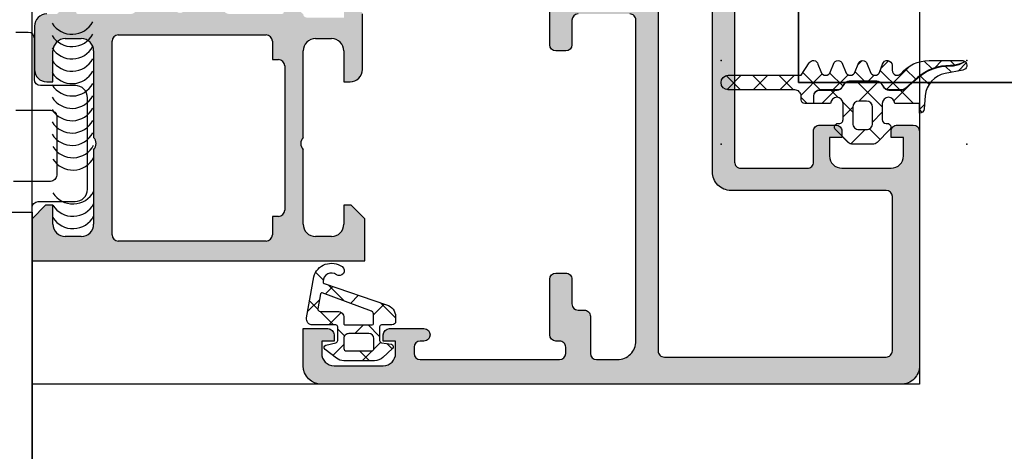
# Model space of a CAD drawing. Header units: millimetres. Extents: x 373037 to 682063, y 76092 to 274210.
# Tile 512 of 552: x 679569 to 679649, y 273170 to 273205. Entities that reach past the tile are written whole.
import ezdxf

# ---------------------------------------------------------------- set-up
doc = ezdxf.new("R2010")
doc.units = ezdxf.units.MM
doc.header["$LTSCALE"] = 100
doc.layers.add('PUDORYS', color=253, linetype='CONTINUOUS')

msp = doc.modelspace()

# ---------------------------------------------------------------- hatches: boundary and pattern name
at = {"layer": 'PUDORYS', "true_color": 0x939598}
h = msp.add_hatch(color=252, dxfattribs=at)
edge = h.paths.add_edge_path(flags=16)
edge.add_ellipse((679621.4380870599, 273177.672532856), major_axis=(-0.4999740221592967, 0), ratio=1, start_angle=-0.002977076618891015, end_angle=90.00297707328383)
edge.add_line((679621.4381130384, 273177.1725588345), (679639.4381130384, 273177.1725588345))
edge.add_ellipse((679639.438139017, 273177.672532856), major_axis=(-0.4999740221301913, 0), ratio=1, start_angle=89.99702292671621, end_angle=180.0029770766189)
edge.add_line((679639.9381130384, 273177.6725588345), (679639.9381130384, 273190.1725588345))
edge.add_ellipse((679639.4380912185, 273190.1725370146), major_axis=(-0.5000218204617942, 0), ratio=1, start_angle=180.0025002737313, end_angle=269.9974997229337)
edge.add_line((679639.4381130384, 273190.6725588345), (679626.8350620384, 273190.6725588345))
edge.add_ellipse((679626.8350609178, 273192.1725577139), major_axis=(-1.499998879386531, 0), ratio=1, start_angle=-4.2804329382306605e-05, end_angle=90.00004280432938, ccw=False)
edge.add_line((679625.3350620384, 273192.1725588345), (679625.3350620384, 273205.1725468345))
edge.add_ellipse((679624.835062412, 273205.172547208), major_axis=(-0.4999996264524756, 0), ratio=1, start_angle=179.9999571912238, end_angle=270.0000428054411)
edge.add_line((679624.8350620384, 273205.6725468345), (679621.4381130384, 273205.6725468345))
edge.add_ellipse((679621.4381126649, 273205.172547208), major_axis=(-0.4999996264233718, 0), ratio=1, start_angle=-90.00004280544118, end_angle=4.280877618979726e-05)
edge.add_line((679620.9381130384, 273205.1725468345), (679620.9381130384, 273177.6725588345))
edge = h.paths.add_edge_path()
edge.add_line((679592.1381180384, 273176.4725468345), (679592.1381180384, 273179.4725468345))
edge.add_line((679592.1381180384, 273179.4725468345), (679594.1381180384, 273179.4725468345))
edge.add_arc((679594.138144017, 273178.972572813), 0.4999740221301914, -0.002977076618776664, 90.00297707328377, ccw=False)
edge.add_line((679594.6381180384, 273178.9725468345), (679594.6381180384, 273178.4725468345))
edge.add_line((679594.6381180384, 273178.4725468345), (679593.6381180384, 273178.4725468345))
edge.add_line((679593.6381180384, 273178.4725468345), (679593.6381180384, 273177.4725468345))
edge.add_arc((679594.6381821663, 273177.4726109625), 1.000064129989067, 180.0036740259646, 269.9963259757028)
edge.add_line((679594.6381180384, 273176.4725468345), (679598.6381180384, 273176.4725468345))
edge.add_arc((679598.6380880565, 273177.4725768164), 1.000029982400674, 270.0017177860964, 359.9982822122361)
edge.add_line((679599.6381180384, 273177.4725468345), (679599.6381180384, 273178.4725468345))
edge.add_line((679599.6381180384, 273178.4725468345), (679598.6381180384, 273178.4725468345))
edge.add_line((679598.6381180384, 273178.4725468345), (679598.6381180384, 273178.9725468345))
edge.add_arc((679599.1381236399, 273178.9725412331), 0.500005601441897, 90.00064186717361, 179.9993581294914, ccw=False)
edge.add_line((679599.1381180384, 273179.4725468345), (679601.9381210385, 273179.4725468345))
edge.add_arc((679601.9381210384, 273178.9725468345), 0.5, -90, 90, ccw=False)
edge.add_line((679601.9381210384, 273178.4725468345), (679601.6381180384, 273178.4725468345))
edge.add_arc((679601.6381287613, 273177.9725361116), 0.5000107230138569, 90.00122873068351, 179.9987712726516)
edge.add_line((679601.1381180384, 273177.9725468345), (679601.1381180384, 273177.4725468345))
edge.add_arc((679601.6381859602, 273177.4726147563), 0.5000679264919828, 180.0077822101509, 269.9922177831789)
edge.add_line((679601.6381180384, 273176.9725468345), (679612.9381130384, 273176.9725468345))
edge.add_arc((679612.9380912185, 273177.4725686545), 0.5000218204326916, 270.0025002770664, 359.9974997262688)
edge.add_line((679613.4381130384, 273177.4725468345), (679613.4381130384, 273177.9725468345))
edge.add_arc((679612.9381757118, 273177.972609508), 0.4999373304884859, 359.9928172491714, 450.0071827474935)
edge.add_line((679612.9381130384, 273178.4725468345), (679612.6381100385, 273178.4725468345))
edge.add_arc((679612.6381728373, 273178.9726096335), 0.500062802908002, 180.007195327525, 269.9928046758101, ccw=False)
edge.add_line((679612.1381100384, 273178.9725468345), (679612.1381100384, 273183.4725468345))
edge.add_arc((679612.6381156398, 273183.4725412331), 0.500005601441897, 90.00064186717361, 179.9993581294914, ccw=False)
edge.add_line((679612.6381100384, 273183.9725468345), (679613.4381130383, 273183.9725468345))
edge.add_arc((679613.438139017, 273183.472572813), 0.4999740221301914, -0.002977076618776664, 90.00297707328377, ccw=False)
edge.add_line((679613.9381130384, 273183.4725468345), (679613.9381130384, 273181.4725468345))
edge.add_arc((679614.4381809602, 273181.4726147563), 0.5000679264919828, 180.0077822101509, 269.9922177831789)
edge.add_line((679614.4381130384, 273180.9725468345), (679614.9381130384, 273180.9725468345))
edge.add_arc((679614.9381757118, 273180.472609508), 0.4999373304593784, -0.007182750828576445, 90.00718274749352, ccw=False)
edge.add_line((679615.4381130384, 273180.4725468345), (679615.4381130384, 273177.4725468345))
edge.add_arc((679615.9381681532, 273177.4726019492), 0.5000551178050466, 180.0063149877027, 269.9936850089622)
edge.add_line((679615.9381130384, 273176.9725468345), (679617.6381100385, 273176.9725468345))
edge.add_arc((679617.6381418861, 273178.4725149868), 1.499968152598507, 269.9987834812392, 360.0012165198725)
edge.add_line((679619.1381100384, 273178.4725468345), (679619.1381100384, 273204.4725468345))
edge.add_arc((679618.6381308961, 273204.4725676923), 0.4999791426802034, 359.9976097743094, 450.0023902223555)
edge.add_line((679618.6381100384, 273204.9725468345), (679614.4381130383, 273204.9725468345))
edge.add_arc((679614.4381186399, 273204.4725412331), 0.5000056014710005, 90.00064186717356, 179.9993581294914)
edge.add_line((679613.9381130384, 273204.4725468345), (679613.9381130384, 273202.4725468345))
edge.add_arc((679613.4380912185, 273202.4725686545), 0.5000218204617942, 270.00250027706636, 359.99749972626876, ccw=False)
edge.add_line((679613.4381130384, 273201.9725468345), (679612.6381100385, 273201.9725468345))
edge.add_arc((679612.6381625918, 273202.472599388), 0.5000525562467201, 180.0060215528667, 269.99397845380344, ccw=False)
edge.add_line((679612.1381100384, 273202.4725468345), (679612.1381100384, 273207.4725478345))
edge.add_line((679612.1381100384, 273207.4725478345), (679612.3554310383, 273208.2304368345))
edge.add_arc((679612.0670526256, 273208.3131281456), 0.2999999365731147, 343.9999757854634, 412.0951853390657)
edge.add_arc((679612.4356631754, 273208.7865479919), 0.3000001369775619, 180.0000300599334, 232.0952818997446, ccw=False)
edge.add_line((679612.1356630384, 273208.7865478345), (679612.1356650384, 273210.8506948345))
edge.add_arc((679612.5356644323, 273210.8506952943), 0.3999993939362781, 68.02623046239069, 180.0000658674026, ccw=False)
edge.add_line((679612.6853370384, 273211.2216368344), (679614.7085660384, 273210.4052758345))
edge.add_arc((679614.63372942, 273210.2198055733), 0.1999993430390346, -24.14109239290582, 68.02609213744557, ccw=False)
edge.add_line((679614.8162370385, 273210.1380088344), (679613.7479170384, 273207.7543238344))
edge.add_arc((679613.9304251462, 273207.6725271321), 0.1999997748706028, 155.8589745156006, 270.8199006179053)
edge.add_line((679613.9332870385, 273207.4725478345), (679625.2373670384, 273207.4725468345))
edge.add_arc((679625.2457987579, 273207.6639613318), 0.1916001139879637, 267.4777780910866, 361.0444500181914)
edge.add_line((679625.4373670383, 273207.6674538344), (679625.4373670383, 273208.0880378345))
edge.add_line((679625.4373670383, 273208.0880378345), (679624.0056320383, 273210.5536498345))
edge.add_arc((679624.2649690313, 273210.7044615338), 0.2999997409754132, 105.99997171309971, 210.1791961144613, ccw=False)
edge.add_line((679624.1822780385, 273210.9928398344), (679625.6744390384, 273211.4207108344))
edge.add_line((679625.6744390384, 273211.4207108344), (679626.5377140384, 273211.9191228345))
edge.add_arc((679626.7377139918, 273211.5727125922), 0.4000000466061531, 3.4701225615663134e-05, 119.99998843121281, ccw=False)
edge.add_line((679627.1377140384, 273211.5727128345), (679627.1373670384, 273207.4647818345))
edge.add_line((679627.1373670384, 273207.4647818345), (679627.1350620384, 273192.9727248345))
edge.add_arc((679627.6350618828, 273192.9725467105), 0.4999998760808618, 179.9795884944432, 270.0000178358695)
edge.add_line((679627.6350620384, 273192.4725468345), (679633.0381040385, 273192.4725468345))
edge.add_arc((679633.0381044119, 273192.9725464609), 0.4999996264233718, 269.9999571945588, 360.0000428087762)
edge.add_line((679633.5381040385, 273192.9725468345), (679633.5381040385, 273195.4725468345))
edge.add_arc((679634.0381036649, 273195.4725472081), 0.4999996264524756, 89.99995719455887, 180.0000428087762, ccw=False)
edge.add_line((679634.0381040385, 273195.9725468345), (679635.3381070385, 273195.9725468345))
edge.add_arc((679635.3381278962, 273195.4725676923), 0.4999791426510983, -0.0023902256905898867, 90.00239022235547, ccw=False)
edge.add_line((679635.8381070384, 273195.4725468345), (679635.8381070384, 273194.9725468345))
edge.add_line((679635.8381070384, 273194.9725468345), (679634.8381070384, 273194.9725468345))
edge.add_line((679634.8381070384, 273194.9725468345), (679634.8381070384, 273193.4725468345))
edge.add_arc((679635.8381387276, 273193.4725785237), 1.000031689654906, 180.0018155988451, 269.9981844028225)
edge.add_line((679635.8381070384, 273192.4725468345), (679639.8381070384, 273192.4725468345))
edge.add_arc((679639.8380377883, 273193.4726160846), 1.000069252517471, 270.003967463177, 359.9960325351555)
edge.add_line((679640.8381070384, 273193.4725468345), (679640.8381070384, 273194.9725468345))
edge.add_line((679640.8381070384, 273194.9725468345), (679639.8381070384, 273194.9725468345))
edge.add_line((679639.8381070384, 273194.9725468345), (679639.8381070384, 273195.4725468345))
edge.add_arc((679640.3380810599, 273195.472572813), 0.4999740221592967, 89.99702292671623, 180.0029770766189, ccw=False)
edge.add_line((679640.3381070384, 273195.9725468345), (679641.6381100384, 273195.9725468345))
edge.add_arc((679641.638104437, 273195.4725412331), 0.5000056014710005, 0.0006418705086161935, 89.99935813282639, ccw=False)
edge.add_line((679642.1381100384, 273195.4725468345), (679642.1381100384, 273176.4725468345))
edge.add_arc((679640.6381393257, 273176.4725175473), 1.49997071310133, -90.00111870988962, 0.001118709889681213, ccw=False)
edge.add_line((679640.6381100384, 273174.9725468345), (679593.6381180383, 273174.9725468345))
edge.add_arc((679593.6381783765, 273176.4726071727), 1.500060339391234, 180.0023046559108, 269.9976953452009, ccw=False)
h = msp.add_hatch(color=252, dxfattribs=at)
edge = h.paths.add_edge_path()
edge.add_arc((679573.8382689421, 273205.092526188), 0.120000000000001, 180.0000000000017, 270.00000000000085, ccw=False)
edge.add_line((679573.7182689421, 273205.092526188), (679573.7182689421, 273207.852524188))
edge.add_arc((679573.418268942, 273207.852524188), 0.3000000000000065, 0, 89.99999999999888)
edge.add_line((679573.418268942, 273208.152524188), (679572.438294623, 273208.152524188))
edge.add_arc((679572.438294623, 273207.852524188), 0.3000000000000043, 89.99999999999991, 180)
edge.add_line((679572.138294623, 273207.852524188), (679572.138294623, 273205.972513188))
edge.add_arc((679572.0594275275, 273205.7049698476), 0.2789255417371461, -1.1628700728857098, 73.57540544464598, ccw=False)
edge.add_line((679572.3382956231, 273205.6993091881), (679572.3382956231, 273205.2457151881))
edge.add_arc((679572.0594581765, 273205.2400467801), 0.2788950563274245, -73.58012358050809, 1.1645893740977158, ccw=False)
edge.add_line((679572.138294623, 273204.972526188), (679571.3381199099, 273204.972526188))
edge.add_arc((679571.3381199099, 273203.972526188), 0.9999999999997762, 89.99999999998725, 179.9999999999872)
edge.add_line((679570.3381199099, 273203.972526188), (679570.3381199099, 273200.4725188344))
edge.add_arc((679571.3381397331, 273200.4725386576), 1.000019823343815, 180.0011357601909, 269.9988642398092)
edge.add_line((679571.3381199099, 273199.4725188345), (679571.8381199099, 273199.4725188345))
edge.add_line((679571.8381199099, 273199.4725188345), (679571.8381199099, 273201.9725188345))
edge.add_arc((679572.8381652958, 273201.9724734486), 1.000045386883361, 90.0026002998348, 179.9973997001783, ccw=False)
edge.add_line((679572.8381199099, 273202.9725188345), (679574.1381382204, 273202.9725188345))
edge.add_arc((679574.1380857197, 273201.9724663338), 1.000052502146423, 0.003007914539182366, 89.99699208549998, ccw=False)
edge.add_line((679575.1381382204, 273201.9725188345), (679575.1381382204, 273194.9725188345))
edge.add_arc((679574.6130164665, 273194.4725188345), 0.7250881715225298, -43.59618388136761, 43.59618388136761, ccw=False)
edge.add_line((679575.1381382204, 273193.9725188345), (679575.1381382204, 273187.9384306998))
edge.add_arc((679574.1380857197, 273187.9384832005), 1.000052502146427, 270.0030079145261, 359.9969920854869, ccw=False)
edge.add_line((679574.1381382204, 273186.9384306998), (679572.8381199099, 273186.9384306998))
edge.add_arc((679572.8381652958, 273187.9384760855), 1.000045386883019, 180.0026002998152, 269.9973997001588, ccw=False)
edge.add_line((679571.8381199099, 273187.9384306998), (679571.8381199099, 273189.4725188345))
edge.add_line((679571.8381199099, 273189.4725188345), (679571.2381138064, 273189.4725188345))
edge.add_line((679571.2381138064, 273189.4725188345), (679570.1381382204, 273188.372512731))
edge.add_line((679570.1381382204, 273188.372512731), (679570.1381382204, 273184.9725188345))
edge.add_line((679570.1381382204, 273184.9725188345), (679597.1380390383, 273184.9725188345))
edge.add_line((679597.1380390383, 273184.9725188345), (679597.1380390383, 273188.372512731))
edge.add_line((679597.1380390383, 273188.372512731), (679596.0380634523, 273189.4725188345))
edge.add_line((679596.0380634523, 273189.4725188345), (679595.4380573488, 273189.4725188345))
edge.add_line((679595.4380573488, 273189.4725188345), (679595.4380573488, 273187.9384306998))
edge.add_arc((679594.438011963, 273187.9384760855), 1.000045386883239, 270.0026002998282, 359.9973997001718, ccw=False)
edge.add_line((679594.4380573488, 273186.9384306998), (679593.1380390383, 273186.9384306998))
edge.add_arc((679593.138091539, 273187.9384832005), 1.000052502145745, 180.0030079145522, 269.99699208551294, ccw=False)
edge.add_line((679592.1380390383, 273187.9384306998), (679592.1380390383, 273193.9725188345))
edge.add_arc((679592.6631607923, 273194.4725188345), 0.7250881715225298, 136.4038161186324, 223.5961838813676, ccw=False)
edge.add_line((679592.1380390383, 273194.9725188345), (679592.1380390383, 273201.9725188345))
edge.add_arc((679593.138091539, 273201.9724663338), 1.000052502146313, 90.00300791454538, 179.99699208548, ccw=False)
edge.add_line((679593.1380390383, 273202.9725188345), (679594.4380573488, 273202.9725188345))
edge.add_arc((679594.438011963, 273201.9724734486), 1.000045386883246, 0.0026002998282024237, 89.9973997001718, ccw=False)
edge.add_line((679595.4380573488, 273201.9725188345), (679595.4380573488, 273199.4725188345))
edge.add_line((679595.4380573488, 273199.4725188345), (679595.9380573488, 273199.4725188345))
edge.add_arc((679595.9380375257, 273200.4725386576), 1.000019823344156, 270.0011357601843, 359.9988642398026)
edge.add_line((679596.9380573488, 273200.4725188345), (679596.9380573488, 273204.9725188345))
edge.add_arc((679596.438067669, 273204.9725291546), 0.4999896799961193, 359.9988173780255, 450.0011826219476)
edge.add_line((679596.4380573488, 273205.4725188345), (679595.4380573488, 273205.4725188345))
edge.add_line((679595.4380573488, 273205.4725188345), (679595.4380573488, 273204.6725157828))
edge.add_line((679595.4380573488, 273204.6725157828), (679592.43804209, 273204.6725157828))
edge.add_arc((679592.4380393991, 273204.9725234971), 0.3000077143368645, 179.9994860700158, 270.00051393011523, ccw=False)
edge.add_arc((679592.2168681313, 273205.2400467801), 0.2788950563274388, 178.8354106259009, 253.5801235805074, ccw=False)
edge.add_line((679591.9380306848, 273205.2457151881), (679591.9380306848, 273205.6993091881))
edge.add_arc((679592.2168987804, 273205.7049698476), 0.2789255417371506, 106.42459455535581, 181.1628700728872, ccw=False)
edge.add_line((679592.1380316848, 273205.972513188), (679592.1380316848, 273207.852524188))
edge.add_arc((679591.8380316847, 273207.852524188), 0.3000000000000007, 0, 89.99999999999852)
edge.add_line((679591.8380316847, 273208.152524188), (679590.8580573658, 273208.152524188))
edge.add_arc((679590.8580573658, 273207.852524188), 0.3000000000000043, 90.00000000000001, 180)
edge.add_line((679590.5580573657, 273207.852524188), (679590.5580573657, 273205.092526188))
edge.add_arc((679590.4380573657, 273205.092526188), 0.1200000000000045, 270, 360, ccw=False)
edge.add_line((679590.4380573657, 273204.972526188), (679586.1380316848, 273204.972526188))
edge.add_arc((679586.1380316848, 273205.472526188), 0.4999999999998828, 180.000000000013, 270.0000000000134, ccw=False)
edge.add_line((679585.6380316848, 273205.472526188), (679585.6380316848, 273206.172526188))
edge.add_line((679585.6380316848, 273206.1725261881), (679587.0195271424, 273208.5653465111))
edge.add_arc((679586.8999119, 273208.6344064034), 0.1381197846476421, 329.9999999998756, 457.702437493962)
edge.add_arc((679587.3475302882, 273203.7930551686), 4.999999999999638, 95.34922800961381, 161.2905992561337)
edge.add_arc((679582.1381631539, 273205.5572813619), 0.5000000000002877, 198.7094007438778, 341.2905992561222, ccw=False)
edge.add_arc((679576.9287960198, 273203.7930551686), 4.999999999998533, 18.70940074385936, 84.65077199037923)
edge.add_arc((679577.3764144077, 273208.6344064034), 0.1381197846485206, 82.29756250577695, 209.9999999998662)
edge.add_line((679577.2567991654, 273208.5653465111), (679578.638294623, 273206.1725261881))
edge.add_line((679578.638294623, 273206.1725261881), (679578.638294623, 273205.4725261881))
edge.add_arc((679578.138294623, 273205.472526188), 0.5000000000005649, 269.9999999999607, 360, ccw=False)
edge.add_line((679578.138294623, 273204.972526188), (679573.8382689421, 273204.972526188))
edge = h.paths.add_edge_path(flags=16)
edge.add_arc((679589.1380466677, 273187.072524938), 0.5, 270, 360, ccw=False)
edge.add_line((679589.1380466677, 273186.572524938), (679577.1381382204, 273186.572524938))
edge.add_arc((679577.1381382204, 273187.072524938), 0.5, 180, 270, ccw=False)
edge.add_line((679576.6381382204, 273187.072524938), (679576.6381382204, 273202.7725066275))
edge.add_arc((679577.1381382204, 273202.7725066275), 0.5, 90, 180, ccw=False)
edge.add_line((679577.1381382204, 273203.2725066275), (679589.1380466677, 273203.2725066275))
edge.add_arc((679589.1380466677, 273202.7725066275), 0.5, 0, 90, ccw=False)
edge.add_line((679589.6380466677, 273202.7725066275), (679589.6380466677, 273201.2725066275))
edge.add_line((679589.6380466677, 273201.2725066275), (679590.1380466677, 273201.2725066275))
edge.add_arc((679590.1380466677, 273200.7725066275), 0.5000000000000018, 3.979039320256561e-13, 90, ccw=False)
edge.add_line((679590.6380466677, 273200.7725066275), (679590.6380466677, 273189.072524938))
edge.add_arc((679590.1380466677, 273189.072524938), 0.5, 270, 360, ccw=False)
edge.add_line((679590.1380466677, 273188.572524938), (679589.6380466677, 273188.572524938))
edge.add_line((679589.6380466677, 273188.572524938), (679589.6380466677, 273187.072524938))
h = msp.add_hatch(dxfattribs=at)
h.set_pattern_fill('ANSI37', color=252, scale=0.48, angle=270, style=0)
h.set_pattern_definition([(315, (679642.1381377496, 273197.2185185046), (1.077630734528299, 1.077630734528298), []), (44.99999999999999, (679642.1381377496, 273197.2185185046), (-1.077630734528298, 1.077630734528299), [])])
edge = h.paths.add_edge_path()
edge.add_line((679634.9239515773, 273200.3019352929), (679635.1512104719, 273200.9089928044))
edge.add_arc((679635.528046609, 273200.808517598), 0.3900009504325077, 14.929368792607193, 165.0706312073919, ccw=False)
edge.add_line((679635.904882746, 273200.9089928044), (679636.1321416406, 273200.3019352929))
edge.add_arc((679636.528046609, 273200.4085187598), 0.4100009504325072, 195.0676336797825, 344.9323663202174)
edge.add_line((679636.9239515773, 273200.3019352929), (679637.1512104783, 273200.9089928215))
edge.add_arc((679637.528046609, 273200.8085190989), 0.390000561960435, 14.929158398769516, 165.0708416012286, ccw=False)
edge.add_line((679637.9048827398, 273200.9089928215), (679638.1321416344, 273200.3019353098))
edge.add_arc((679638.528046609, 273200.4085172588), 0.4100005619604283, 195.0674286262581, 344.9325752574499)
edge.add_line((679638.9239515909, 273200.3019353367), (679639.1512066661, 273200.9089928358))
edge.add_arc((679639.5280893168, 273200.8085055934), 0.3900489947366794, -6.821210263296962e-13, 165.0706831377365, ccw=False)
edge.add_line((679639.9181383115, 273200.8085055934), (679639.9181383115, 273200.4085164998))
edge.add_arc((679640.3281388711, 273200.4085164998), 0.4100005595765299, 180.0000000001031, 319.6800643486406)
edge.add_arc((679642.9204250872, 273198.2085466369), 2.989972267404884, 89.99866954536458, 139.6800621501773, ccw=False)
edge.add_line((679642.9204945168, 273201.1985189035), (679645.5922861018, 273201.1985185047))
edge.add_arc((679645.5928437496, 273200.8085185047), 0.3900003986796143, 54.359430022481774, 90.0819252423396, ccw=False)
edge.add_line((679645.820096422, 273201.1254672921), (679645.5618051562, 273200.9958155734))
edge.add_arc((679644.6690633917, 273202.7743295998), 1.990000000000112, 269.38113086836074, 296.65479126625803, ccw=False)
edge.add_arc((679644.6042165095, 273196.7709470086), 4.013732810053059, 89.3811308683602, 130.6411808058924)
edge.add_line((679641.9899929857, 273199.8165810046), (679640.9637616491, 273198.9357141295))
edge.add_arc((679640.6472636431, 273199.3044420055), 0.4859333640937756, 270.00000000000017, 310.6411808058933, ccw=False)
edge.add_line((679640.6472636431, 273198.8185086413), (679639.6496662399, 273198.8185086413))
edge.add_arc((679639.6496662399, 273199.3085086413), 0.4900000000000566, 209.9999999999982, 269.9999999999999, ccw=False)
edge.add_line((679639.225313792, 273199.0635086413), (679639.1098437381, 273199.2635086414))
edge.add_arc((679638.6681707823, 273199.0085086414), 0.5099999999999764, 29.99999999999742, 89.9999999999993)
edge.add_line((679638.6681707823, 273199.5185086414), (679636.4311609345, 273199.5185086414))
edge.add_arc((679636.4311609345, 273199.0085086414), 0.5100000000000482, 89.99999999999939, 149.9999999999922)
edge.add_line((679635.9894879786, 273199.2635086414), (679635.8740179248, 273199.0635086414))
edge.add_arc((679635.4496654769, 273199.3085086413), 0.4899999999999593, 270.0000000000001, 329.99999999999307, ccw=False)
edge.add_line((679635.4496654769, 273198.8185086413), (679634.0496677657, 273198.8185086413))
edge.add_arc((679634.0496677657, 273198.3085086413), 0.509999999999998, 89.99999999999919, 179.9999999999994)
edge.add_line((679633.5396677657, 273198.3085086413), (679633.5396677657, 273197.7185083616))
edge.add_line((679633.5396677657, 273197.7185083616), (679632.8280462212, 273197.7185093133))
edge.add_arc((679632.828046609, 273198.0085093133), 0.2900000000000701, 179.9999999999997, 269.9999233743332, ccw=False)
edge.add_line((679632.5380466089, 273198.0085093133), (679632.5380466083, 273198.3084944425))
edge.add_arc((679632.0282246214, 273198.3086759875), 0.5098220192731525, 359.9795972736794, 450.024286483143)
edge.add_line((679632.0280085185, 273198.8184979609), (679626.6280455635, 273198.8185284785))
edge.add_arc((679626.6280488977, 273199.4085269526), 0.5899984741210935, 89.99999999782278, 269.9996761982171, ccw=False)
edge.add_line((679626.6280488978, 273199.9985254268), (679632.5334571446, 273199.9985254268))
edge.add_line((679632.5334571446, 273199.9985254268), (679633.190160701, 273201.0032797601))
edge.add_arc((679633.5280484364, 273200.8085191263), 0.3899997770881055, 14.929759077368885, 150.0405788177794, ccw=False)
edge.add_line((679633.9048827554, 273200.9089965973), (679634.1321416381, 273200.3019353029))
edge.add_arc((679634.528046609, 273200.4085187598), 0.4100009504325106, 195.0676322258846, 344.9323663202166)
h = msp.add_hatch(dxfattribs=at)
h.set_pattern_fill('ANSI37', color=252, scale=0.625, angle=270, style=0)
h.set_pattern_definition([(315, (679642.1381377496, 273197.2185185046), (1.403165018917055, 1.403165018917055), []), (44.99999999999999, (679642.1381377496, 273197.2185185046), (-1.403165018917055, 1.403165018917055), [])])
edge = h.paths.add_edge_path()
edge.add_arc((679635.5281860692, 273195.8085254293), 0.2900050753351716, 90.00051071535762, 225.0024366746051, ccw=False)
edge.add_line((679635.5281834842, 273196.0985305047), (679635.6281777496, 273196.0985305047))
edge.add_arc((679635.6281777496, 273196.4085305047), 0.3099999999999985, 269.9999999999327, 360.0000000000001)
edge.add_line((679635.9381777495, 273196.4085305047), (679635.9381777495, 273197.7085065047))
edge.add_arc((679635.4281777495, 273197.7085065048), 0.5100000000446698, 0, 178.8764798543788)
edge.add_line((679634.9182757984, 273197.7185065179), (679633.5596677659, 273197.7185083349))
edge.add_line((679633.5596677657, 273197.7185083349), (679633.5596677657, 273198.3085086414))
edge.add_arc((679634.0496677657, 273198.3085086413), 0.4900000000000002, 89.9999999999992, 179.999999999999, ccw=False)
edge.add_line((679634.0496677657, 273198.7985086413), (679635.4496654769, 273198.7985086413))
edge.add_arc((679635.4496654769, 273199.3085086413), 0.5099999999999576, 269.9999999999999, 329.9999999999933)
edge.add_line((679635.8913384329, 273199.0535086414), (679636.0068084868, 273199.2535086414))
edge.add_arc((679636.4311609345, 273199.0085086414), 0.4900000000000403, 89.99999999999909, 149.9999999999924, ccw=False)
edge.add_line((679636.4311609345, 273199.4985086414), (679638.6681707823, 273199.4985086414))
edge.add_arc((679638.6681707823, 273199.0085086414), 0.4899999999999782, 29.99999999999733, 89.99999999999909, ccw=False)
edge.add_line((679639.0925232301, 273199.2535086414), (679639.207993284, 273199.0535086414))
edge.add_arc((679639.6496662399, 273199.3085086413), 0.5100000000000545, 209.9999999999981, 270.0000000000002)
edge.add_line((679639.6496662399, 273198.7985086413), (679640.6472636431, 273198.7985086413))
edge.add_arc((679640.6472636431, 273199.3044420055), 0.5059333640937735, 270.0000000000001, 310.6411808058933)
edge.add_line((679640.9767880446, 273198.9205380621), (679642.0030193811, 273199.8014049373))
edge.add_arc((679644.6042165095, 273196.7709470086), 3.993732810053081, 89.38113086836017, 130.6411808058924, ccw=False)
edge.add_arc((679644.6690633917, 273202.7743295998), 2.010000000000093, 269.3811308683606, 296.6547912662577)
edge.add_line((679645.5707774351, 273200.9779410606), (679645.8378133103, 273201.1119822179))
edge.add_arc((679645.5928437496, 273200.8085185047), 0.3900003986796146, 281.0105624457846, 411.08797067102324, ccw=False)
edge.add_line((679645.667329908, 273200.4256972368), (679644.229239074, 273200.146095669))
edge.add_arc((679644.6128511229, 273198.1730417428), 2.010000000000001, 101.0024964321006, 175.0047506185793)
edge.add_line((679642.6104852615, 273198.3480587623), (679642.5167030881, 273197.2750989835))
edge.add_arc((679642.128135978, 273197.3085202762), 0.3900017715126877, 271.4698736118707, 355.0839953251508, ccw=False)
edge.add_line((679642.1381400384, 273196.9186468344), (679642.1381400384, 273197.7185177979))
edge.add_line((679642.1381400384, 273197.718517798), (679640.1380606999, 273197.7185065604))
edge.add_arc((679639.6281587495, 273197.7085065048), 0.5100000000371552, 1.123524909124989, 179.9999999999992)
edge.add_line((679639.1181587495, 273197.7085065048), (679639.1181587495, 273196.4085305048))
edge.add_arc((679639.4281587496, 273196.4085305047), 0.3100000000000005, 180, 270.0000000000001)
edge.add_line((679639.4281587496, 273196.0985305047), (679639.5281837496, 273196.0985305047))
edge.add_arc((679639.5281555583, 273195.8085151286), 0.2900153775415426, 315.0033144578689, 449.9944304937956, ccw=False)
edge.add_line((679639.7332392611, 273195.6034551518), (679638.6926748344, 273194.5621581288))
edge.add_arc((679638.3460706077, 273194.9085185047), 0.4900000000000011, 270.0000000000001, 315.0201621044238, ccw=False)
edge.add_line((679638.3460706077, 273194.4185185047), (679636.7100221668, 273194.4185185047))
edge.add_arc((679636.7100221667, 273194.9085185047), 0.4899999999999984, 224.9723007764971, 269.9999999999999, ccw=False)
edge.add_line((679636.3633723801, 273194.5622037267), (679635.3231302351, 273195.6034521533))
edge = h.paths.add_edge_path()
edge.add_arc((679637.2281549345, 273197.4085403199), 0.4999901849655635, 90.00000000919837, 179.9999999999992)
edge.add_line((679636.7281647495, 273197.4085403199), (679636.7281647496, 273196.1085305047))
edge.add_arc((679637.2281461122, 273196.1085118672), 0.4999813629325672, 179.9978642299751, 270.0021357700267)
edge.add_line((679637.2281647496, 273195.6085305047), (679637.8281717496, 273195.6085305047))
edge.add_arc((679637.828190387, 273196.1085118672), 0.4999813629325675, 269.9978642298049, 360.002135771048)
edge.add_line((679638.3281717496, 273196.1085305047), (679638.3281717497, 273197.4085403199))
edge.add_arc((679637.8281815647, 273197.4085403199), 0.4999901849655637, 0, 89.99999999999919)
edge.add_line((679637.8281815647, 273197.9085305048), (679637.2281549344, 273197.9085305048))
h = msp.add_hatch(dxfattribs=at)
h.set_pattern_fill('ANSI37', color=252, scale=0.625, angle=90, style=0)
h.set_pattern_definition([(135, (679960.638258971, 248348.1544064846), (-1.403165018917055, -1.403165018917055), []), (225, (679960.638258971, 248348.1544064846), (1.403165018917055, -1.403165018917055), [])])
edge = h.paths.add_edge_path(flags=16)
edge.add_ellipse((679594.9403530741, 273180.3747319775), major_axis=(-0.4977897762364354, 0), ratio=1, start_angle=179.807420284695, end_angle=270.25472203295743, ccw=False)
edge.add_line((679595.4381400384, 273180.3730588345), (679595.4381400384, 273179.8725398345))
edge.add_ellipse((679595.5381237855, 273179.8725255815), major_axis=(-0.09998374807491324, 0), ratio=1, start_angle=-0.008167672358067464, end_angle=90.00874071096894)
edge.add_line((679595.5381390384, 273179.7725418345), (679597.7385690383, 273179.7725378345))
edge.add_ellipse((679597.7385663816, 273179.8725424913), major_axis=(-0.100004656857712, 0), ratio=1, start_angle=90.00152216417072, end_angle=179.9984778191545)
edge.add_line((679597.8385710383, 273179.8725398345), (679597.8385710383, 273180.6844818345))
edge.add_ellipse((679597.6385644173, 273180.6844733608), major_axis=(-0.2000066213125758, 0), ratio=1, start_angle=180.0024274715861, end_angle=254.3113846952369)
edge.add_line((679597.6926480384, 273180.8770288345), (679593.6745070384, 273182.3643538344))
edge.add_ellipse((679593.6397935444, 273182.2705723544), major_axis=(-0.09999996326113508, 0), ratio=1, start_angle=249.6878171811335, end_angle=349.6777158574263)
edge.add_line((679593.5414120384, 273182.2884908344), (679593.3211290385, 273181.0790218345))
edge.add_ellipse((679593.5210194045, 273181.0725131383), major_axis=(-0.1999963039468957, 0), ratio=1, start_angle=-1.864967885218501, end_angle=90.00104104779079)
edge.add_line((679593.5210230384, 273180.8725168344), (679594.9381400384, 273180.8725168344))
edge = h.paths.add_edge_path(flags=16)
edge.add_ellipse((679595.6381412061, 273177.8725280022), major_axis=(-0.2000001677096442, 0), ratio=1, start_angle=-0.0002384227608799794, end_angle=90.00023843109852)
edge.add_line((679595.6381420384, 273177.6725278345), (679597.6725990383, 273177.6725318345))
edge.add_ellipse((679597.6726037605, 273177.8725271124), major_axis=(-0.199995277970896, 0), ratio=1, start_angle=89.99864719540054, end_angle=180.000493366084)
edge.add_line((679597.8725990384, 273177.8725288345), (679597.8725990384, 273178.6725388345))
edge.add_ellipse((679597.4725882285, 273178.6725300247), major_axis=(-0.4000108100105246, 0), ratio=1, start_angle=180.0012618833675, end_angle=269.998021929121)
edge.add_line((679597.4726020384, 273179.0725408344), (679595.8381390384, 273179.0725408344))
edge.add_ellipse((679595.8381359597, 273178.6725459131), major_axis=(-0.3999949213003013, 0), ratio=1, start_angle=-90.00044099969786, end_angle=0.001013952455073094)
edge.add_line((679595.4381410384, 273178.6725388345), (679595.4381410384, 273177.8725288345))
edge = h.paths.add_edge_path()
edge.add_arc((679594.03814914, 273177.9490799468), 0.2000083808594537, 105.00151947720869, 229.9976842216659, ccw=False)
edge.add_line((679593.9863780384, 273178.1422718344), (679594.7899030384, 273178.3328058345))
edge.add_arc((679594.7381266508, 273178.5259994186), 0.2000113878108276, 285.0028563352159, 359.9972545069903)
edge.add_line((679594.9381380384, 273178.5259898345), (679594.9381380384, 273179.6225398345))
edge.add_arc((679594.788150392, 273179.6225501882), 0.149987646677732, 359.9960448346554, 450.0039551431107)
edge.add_line((679594.7881400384, 273179.7725378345), (679592.9052690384, 273179.7725298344))
edge.add_arc((679592.9052671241, 273180.2725297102), 0.4999998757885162, 170.0664277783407, 270.0002193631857, ccw=False)
edge.add_line((679592.4127630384, 273180.3587828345), (679592.9941520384, 273183.6785088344))
edge.add_arc((679594.4381375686, 273183.2724345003), 1.499996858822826, 54.91244600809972, 164.2930755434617, ccw=False)
edge.add_arc((679595.0704445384, 273184.1725373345), 0.3999981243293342, -125.08800411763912, 54.91199586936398, ccw=False)
edge.add_arc((679594.4359229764, 273183.2912376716), 0.6860034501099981, 53.85881441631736, 179.5156416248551)
edge.add_arc((679593.8990466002, 273183.2774174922), 0.1503878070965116, 172.5039217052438, 250.9838489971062)
edge.add_line((679593.8500450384, 273183.1352368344), (679598.8962710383, 273181.4075548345))
edge.add_arc((679598.6381498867, 273180.4414628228), 0.9999801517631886, -0.0005722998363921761, 75.04108906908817, ccw=False)
edge.add_line((679599.6381300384, 273180.4414528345), (679599.6381420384, 273180.0725478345))
edge.add_arc((679599.3381223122, 273180.0725685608), 0.3000197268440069, 270.00319424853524, 359.99604181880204, ccw=False)
edge.add_line((679599.3381390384, 273179.7725488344), (679598.4881240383, 273179.7725488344))
edge.add_arc((679598.4881111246, 273179.6225647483), 0.1499840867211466, 89.99506678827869, 180.0049332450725)
edge.add_line((679598.3381270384, 273179.6225518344), (679598.3381380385, 273178.5259898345))
edge.add_arc((679598.5381526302, 273178.5259989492), 0.2000145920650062, 180.0026109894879, 254.9976256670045)
edge.add_line((679598.4863770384, 273178.3328018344), (679599.2897490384, 273178.2037078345))
edge.add_arc((679599.2380246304, 273178.0105319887), 0.1999808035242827, -45.007444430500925, 75.0102129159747, ccw=False)
edge.add_line((679599.3794140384, 273177.8691058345), (679598.6035440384, 273177.1425868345))
edge.add_arc((679597.920033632, 273177.8725284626), 1.00000062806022, 269.9999659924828, 313.1185376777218, ccw=False)
edge.add_line((679597.9200330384, 273176.8725278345), (679595.4414000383, 273176.8725278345))
edge.add_arc((679595.4414010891, 273177.8725307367), 1.000002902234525, 232.17220690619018, 269.9999398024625, ccw=False)
edge.add_line((679594.8281090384, 273177.0826708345), (679593.9095800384, 273177.7958698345))

# ---------------------------------------------------------------- linework, layer by layer
at = {"layer": 'PUDORYS', "color": 252, "true_color": 0x939598}
for p, q in [((679596.9380573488, 273200.4725188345), (679596.9380573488, 273204.9725188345)), ((679570.3381199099, 273203.972526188), (679570.3381199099, 273200.4725188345)), ((679572.8381199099, 273202.9725188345), (679574.1381382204, 273202.9725188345)), ((679576.6381382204, 273187.072524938), (679576.6381382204, 273202.7725066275)), ((679577.1381382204, 273203.2725066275), (679589.1380466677, 273203.2725066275)), ((679589.6380466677, 273202.7725066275), (679589.6380466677, 273201.2725066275)), ((679593.1380390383, 273202.9725188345), (679594.4380573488, 273202.9725188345)), ((679571.8381199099, 273199.4725188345), (679571.8381199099, 273201.9725188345)), ((679575.1381382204, 273201.9725188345), (679575.1381382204, 273194.9725188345)), ((679592.1380390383, 273194.9725188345), (679592.1380390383, 273201.9725188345)), ((679595.4380573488, 273201.9725188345), (679595.4380573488, 273199.4725188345)), ((679589.6380466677, 273201.2725066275), (679590.1380466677, 273201.2725066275)), ((679590.6380466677, 273200.7725066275), (679590.6380466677, 273189.072524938)), ((679571.3381199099, 273199.4725188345), (679571.8381199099, 273199.4725188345)), ((679595.4380573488, 273199.4725188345), (679595.9380573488, 273199.4725188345)), ((679575.1381382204, 273193.9725188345), (679575.1381382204, 273187.9384306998)), ((679592.1380390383, 273187.9384306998), (679592.1380390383, 273193.9725188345)), ((679571.2381138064, 273189.4725188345), (679570.1381382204, 273188.372512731)), ((679571.8381199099, 273189.4725188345), (679571.2381138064, 273189.4725188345)), ((679571.8381199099, 273187.9384306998), (679571.8381199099, 273189.4725188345)), ((679596.0380634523, 273189.4725188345), (679595.4380573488, 273189.4725188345)), ((679595.4380573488, 273189.4725188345), (679595.4380573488, 273187.9384306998)), ((679597.1380390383, 273188.372512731), (679596.0380634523, 273189.4725188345)), ((679570.1381382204, 273188.372512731), (679570.1381382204, 273184.9725188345)), ((679590.1380466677, 273188.572524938), (679589.6380466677, 273188.572524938)), ((679589.6380466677, 273188.572524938), (679589.6380466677, 273187.072524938)), ((679597.1380390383, 273184.9725188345), (679597.1380390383, 273188.372512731)), ((679574.1381382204, 273186.9384306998), (679572.8381199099, 273186.9384306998)), ((679594.4380573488, 273186.9384306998), (679593.1380390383, 273186.9384306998)), ((679589.1380466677, 273186.572524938), (679577.1381382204, 273186.572524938)), ((679570.1381382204, 273184.9725188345), (679597.1380390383, 273184.9725188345))]:
    msp.add_line(p, q, dxfattribs=at)
at = {"layer": 'PUDORYS', "color": 252, "ltscale": 15, "true_color": 0x939598}
for points in [[(679642.1381100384, 273174.9725468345), (679570.1381382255, 273174.9725468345), (679570.1381382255, 273259.9725188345), (679642.1381100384, 273259.9725188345)], [(679632.3126377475, 273199.4084306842), (680100.9742934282, 273199.4084306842), (680100.9742934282, 273243.4084306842), (679632.3126377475, 273243.4084306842)], [(679570.1381383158, 273070.2363782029), (679551.6382376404, 273070.2363782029), (679551.638237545, 273188.9064682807), (679570.1381382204, 273188.9064682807)]]:
    msp.add_lwpolyline(points, close=True, dxfattribs=at)
at = {"layer": 'PUDORYS', "color": 252, "true_color": 0x939598}
msp.add_lwpolyline([(679713.2835165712, 273243.4084306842), (680100.9742934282, 273243.4084306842), (680100.9742934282, 273199.4084306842), (679713.2835165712, 273199.4084306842), (679632.3126377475, 273199.4084306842), (679632.3126377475, 273243.4084306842)], close=True, dxfattribs=at)
for points in [[(679627.1373670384, 273207.4647818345), (679627.1350620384, 273192.9727248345), (679627.1350620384, 273192.9727248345, 0.414318), (679627.6350620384, 273192.4725468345), (679633.0381040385, 273192.4725468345), (679633.0381040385, 273192.4725468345, 0.414214), (679633.5381040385, 273192.9725468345), (679633.5381040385, 273195.4725468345), (679633.5381040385, 273195.4725468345, -0.414214), (679634.0381040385, 273195.9725468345), (679635.3381070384, 273195.9725468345), (679635.3381070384, 273195.9725468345, -0.414238), (679635.8381070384, 273195.4725468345), (679635.8381070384, 273194.9725468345), (679634.8381070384, 273194.9725468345), (679634.8381070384, 273193.4725468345), (679634.8381070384, 273193.4725468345, 0.414195), (679635.8381070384, 273192.4725468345), (679639.8381070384, 273192.4725468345), (679639.8381070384, 273192.4725468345, 0.414173), (679640.8381070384, 273193.4725468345), (679640.8381070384, 273194.9725468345), (679639.8381070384, 273194.9725468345), (679639.8381070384, 273195.4725468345), (679639.8381070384, 273195.4725468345, -0.414244), (679640.3381070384, 273195.9725468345), (679641.6381100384, 273195.9725468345), (679641.6381100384, 273195.9725468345, -0.414207), (679642.1381100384, 273195.4725468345), (679642.1381100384, 273176.4725468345), (679642.1381100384, 273176.4725468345, -0.414225), (679640.6381100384, 273174.9725468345), (679593.6381180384, 273174.9725468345), (679593.6381180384, 273174.9725468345, -0.41419), (679592.1381180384, 273176.4725468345), (679592.1381180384, 273176.4725468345), (679592.1381180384, 273179.4725468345), (679594.1381180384, 273179.4725468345), (679594.1381180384, 273179.4725468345, -0.414244), (679594.6381180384, 273178.9725468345), (679594.6381180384, 273178.4725468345), (679593.6381180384, 273178.4725468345), (679593.6381180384, 273177.4725468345), (679593.6381180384, 273177.4725468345, 0.414176), (679594.6381180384, 273176.4725468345), (679598.6381180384, 273176.4725468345), (679598.6381180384, 273176.4725468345, 0.414196), (679599.6381180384, 273177.4725468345), (679599.6381180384, 273178.4725468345), (679598.6381180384, 273178.4725468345), (679598.6381180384, 273178.9725468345), (679598.6381180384, 273178.9725468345, -0.414207), (679599.1381180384, 273179.4725468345), (679601.9381210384, 273179.4725468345), (679601.9381210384, 273179.4725468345, -1), (679601.9381210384, 273178.4725468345), (679601.6381180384, 273178.4725468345), (679601.6381180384, 273178.4725468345, 0.414201), (679601.1381180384, 273177.9725468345), (679601.1381180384, 273177.4725468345), (679601.1381180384, 273177.4725468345, 0.414134), (679601.6381180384, 273176.9725468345), (679612.9381130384, 273176.9725468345), (679612.9381130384, 273176.9725468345, 0.414188), (679613.4381130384, 273177.4725468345), (679613.4381130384, 273177.9725468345), (679613.4381130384, 273177.9725468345, 0.414287), (679612.9381130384, 273178.4725468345), (679612.6381100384, 273178.4725468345), (679612.6381100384, 273178.4725468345, -0.41414), (679612.1381100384, 273178.9725468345), (679612.1381100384, 273183.4725468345), (679612.1381100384, 273183.4725468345, -0.414207), (679612.6381100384, 273183.9725468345), (679613.4381130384, 273183.9725468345), (679613.4381130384, 273183.9725468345, -0.414244), (679613.9381130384, 273183.4725468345), (679613.9381130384, 273181.4725468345), (679613.9381130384, 273181.4725468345, 0.414134), (679614.4381130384, 273180.9725468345), (679614.9381130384, 273180.9725468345), (679614.9381130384, 273180.9725468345, -0.414287), (679615.4381130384, 273180.4725468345), (679615.4381130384, 273177.4725468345), (679615.4381130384, 273177.4725468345, 0.414149), (679615.9381130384, 273176.9725468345), (679617.6381100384, 273176.9725468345), (679617.6381100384, 273176.9725468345, 0.414226), (679619.1381100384, 273178.4725468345), (679619.1381100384, 273204.4725468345), (679619.1381100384, 273204.4725468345, 0.414238), (679618.6381100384, 273204.9725468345)], [(679614.4381130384, 273204.9725468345, 0.414207), (679613.9381130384, 273204.4725468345), (679613.9381130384, 273202.4725468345), (679613.9381130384, 273202.4725468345, -0.414188), (679613.4381130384, 273201.9725468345), (679612.6381100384, 273201.9725468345), (679612.6381100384, 273201.9725468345, -0.414152), (679612.1381100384, 273202.4725468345), (679612.1381100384, 273207.4725478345)], [(679552.1382377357, 273070.2363782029), (679569.6381382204, 273070.2363782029, 0.414213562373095), (679570.1381382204, 273070.7363782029), (679570.1381382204, 273189.2725188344, -0.414213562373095), (679570.6381382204, 273189.7725188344), (679573.6381382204, 273189.7725188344, 0.414213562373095), (679574.6381382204, 273190.7725188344), (679574.6381382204, 273198.1725188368, 0.4142135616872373), (679573.6381382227, 273199.1725188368), (679570.8381382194, 273199.1725188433, -0.4142135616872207), (679570.3381382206, 273199.6725188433), (679570.3381382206, 273202.9725188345, 0.414213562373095), (679569.8381382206, 273203.4725188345), (679568.8381382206, 273203.4725188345, 0.414213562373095)], [(679568.8381382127, 273197.1725168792), (679571.6381382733, 273197.1725168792, -0.4142135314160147), (679572.1381382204, 273196.6725168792), (679572.1381382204, 273191.9064677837, -0.4142135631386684), (679571.6381382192, 273191.4064677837), (679568.6381382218, 273191.4064677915, 0.4142135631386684)]]:
    msp.add_lwpolyline(points, format="xyb", dxfattribs=at)
at = {"layer": 'PUDORYS', "color": 252, "true_color": 0x939598, "extrusion": (0, 0, -1)}
for points in [[(-679620.9381130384, 273177.6725588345, -0.414244), (-679621.4381130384, 273177.1725588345), (-679639.4381130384, 273177.1725588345), (-679639.4381130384, 273177.1725588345, -0.414244), (-679639.9381130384, 273177.6725588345), (-679639.9381130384, 273190.1725588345), (-679639.9381130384, 273190.1725588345, -0.414188), (-679639.4381130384, 273190.6725588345), (-679626.8350620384, 273190.6725588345), (-679626.8350620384, 273190.6725588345, 0.414214), (-679625.3350620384, 273192.1725588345), (-679625.3350620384, 273205.1725468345), (-679625.3350620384, 273205.1725468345, -0.414214), (-679624.8350620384, 273205.6725468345), (-679621.4381130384, 273205.6725468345), (-679621.4381130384, 273205.6725468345, -0.414214), (-679620.9381130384, 273205.1725468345), (-679620.9381130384, 273177.6725588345)], [(-679594.9381400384, 273180.8725168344, 0.416502), (-679595.4381400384, 273180.3730588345), (-679595.4381400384, 273179.8725398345), (-679595.4381400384, 273179.8725398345, -0.4143), (-679595.5381390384, 273179.7725418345), (-679597.7385690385, 273179.7725378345), (-679597.7385690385, 273179.7725378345, -0.414198), (-679597.8385710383, 273179.8725398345), (-679597.8385710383, 273180.6844818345), (-679597.8385710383, 273180.6844818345, -0.336095), (-679597.6926480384, 273180.8770288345), (-679593.6745070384, 273182.3643538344), (-679593.6745070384, 273182.3643538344, -0.466254), (-679593.5414120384, 273182.2884908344), (-679593.3211290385, 273181.0790218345), (-679593.3211290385, 273181.0790218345, -0.423785), (-679593.5210230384, 273180.8725168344), (-679594.9381400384, 273180.8725168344)], [(-679595.4381410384, 273177.8725288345, -0.414216), (-679595.6381420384, 273177.6725278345), (-679597.6725990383, 273177.6725318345), (-679597.6725990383, 273177.6725318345, -0.414223), (-679597.8725990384, 273177.8725288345), (-679597.8725990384, 273178.6725388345), (-679597.8725990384, 273178.6725388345, -0.414197), (-679597.4726020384, 273179.0725408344), (-679595.8381390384, 273179.0725408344), (-679595.8381390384, 273179.0725408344, -0.414221), (-679595.4381410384, 273178.6725388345), (-679595.4381410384, 273177.8725288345)]]:
    msp.add_lwpolyline(points, format="xyb", close=True, dxfattribs=at)
at = {"layer": 'PUDORYS', "color": 252, "true_color": 0x939598}
for points in [[(679634.9239515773, 273200.3019352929), (679635.1512104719, 273200.9089928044, -0.7683067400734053), (679635.904882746, 273200.9089928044), (679636.1321416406, 273200.3019352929, 0.7663896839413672), (679636.9239515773, 273200.3019352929), (679637.1512104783, 273200.9089928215, -0.7683096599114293), (679637.9048827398, 273200.9089928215), (679638.1321416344, 273200.3019353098, 0.766392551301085), (679638.9239515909, 273200.3019353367), (679639.1512066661, 273200.9089928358, -0.8775222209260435), (679639.9181383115, 273200.8085055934), (679639.9181383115, 273200.4085164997, 0.6981291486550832), (679640.6407410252, 273200.1432235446, -0.2202365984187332), (679642.9204945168, 273201.1985189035), (679645.5922861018, 273201.1985185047, -0.1571434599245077), (679645.820096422, 273201.1254672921), (679645.5618051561, 273200.9958155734, -0.1195687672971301), (679644.6475692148, 273200.7844456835, 0.1820014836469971), (679641.9899929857, 273199.8165810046), (679640.9637616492, 273198.9357141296, -0.1792130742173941), (679640.6472636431, 273198.8185086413), (679639.6496662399, 273198.8185086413, -0.2679491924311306), (679639.225313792, 273199.0635086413), (679639.1098437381, 273199.2635086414, 0.2679491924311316), (679638.6681707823, 273199.5185086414), (679636.4311609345, 273199.5185086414, 0.2679491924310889), (679635.9894879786, 273199.2635086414), (679635.8740179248, 273199.0635086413, -0.2679491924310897), (679635.4496654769, 273198.8185086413), (679634.0496677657, 273198.8185086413, 0.4142135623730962), (679633.5396677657, 273198.3085086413), (679633.5396677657, 273197.7185083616), (679632.8280462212, 273197.7185093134, -0.4142131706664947), (679632.5380466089, 273198.0085093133), (679632.5380466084, 273198.3084944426, 0.414442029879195), (679632.0280085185, 273198.8184979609), (679626.6280455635, 273198.8185284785, -0.999997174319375), (679626.6280488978, 273199.9985254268), (679632.5334571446, 273199.9985254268), (679633.190160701, 273201.0032797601, -0.6688782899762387), (679633.9048827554, 273200.9089965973), (679634.132141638, 273200.301935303, 0.7663896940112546), (679634.9239515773, 273200.3019352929)], [(679635.3231302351, 273195.6034521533, -0.6681907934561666), (679635.5281834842, 273196.0985305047), (679635.6281777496, 273196.0985305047, 0.41421356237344), (679635.9381777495, 273196.4085305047), (679635.9381777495, 273197.7085065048, 0.9902431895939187), (679634.9182757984, 273197.7185065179), (679633.5596677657, 273197.7185083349), (679633.5596677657, 273198.3085086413, -0.4142135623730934), (679634.0496677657, 273198.7985086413), (679635.4496654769, 273198.7985086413, 0.267949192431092), (679635.8913384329, 273199.0535086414), (679636.0068084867, 273199.2535086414, -0.2679491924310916), (679636.4311609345, 273199.4985086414), (679638.6681707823, 273199.4985086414, -0.267949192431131), (679639.0925232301, 273199.2535086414), (679639.2079932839, 273199.0535086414, 0.2679491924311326), (679639.6496662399, 273198.7985086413), (679640.6472636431, 273198.7985086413, 0.1792130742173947), (679640.9767880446, 273198.9205380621), (679642.0030193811, 273199.8014049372, -0.1820014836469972), (679644.6473531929, 273200.7644468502, 0.1195687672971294), (679645.5707774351, 273200.9779410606), (679645.8378133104, 273201.1119822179, -0.6375452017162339), (679645.667329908, 273200.4256972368), (679644.229239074, 273200.1460956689, 0.3346062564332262), (679642.6104852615, 273198.3480587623), (679642.5167030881, 273197.2750989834, -0.381933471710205), (679642.1381400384, 273196.9186468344), (679642.1381400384, 273197.718517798), (679640.1380606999, 273197.7185065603, 0.9902431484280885), (679639.1181587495, 273197.7085065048), (679639.1181587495, 273196.4085305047, 0.414213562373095), (679639.4281587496, 273196.0985305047), (679639.5281837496, 273196.0985305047, -0.6681225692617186), (679639.7332392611, 273195.6034551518), (679638.6926748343, 273194.5621581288, -0.1990038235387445), (679638.3460706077, 273194.4185185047), (679636.7100221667, 273194.4185185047, -0.199038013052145), (679636.3633723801, 273194.5622037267), (679635.3231302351, 273195.6034521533)], [(679637.2281549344, 273197.9085305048, 0.4142135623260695), (679636.7281647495, 273197.4085403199), (679636.7281647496, 273196.1085305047, 0.4142353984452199), (679637.2281647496, 273195.6085305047), (679637.8281717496, 273195.6085305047, 0.4142353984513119), (679638.3281717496, 273196.1085305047), (679638.3281717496, 273197.4085403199, 0.4142135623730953), (679637.8281815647, 273197.9085305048), (679637.2281549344, 273197.9085305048)], [(679593.9095800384, 273177.7958698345, -0.606792), (679593.9863780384, 273178.1422718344), (679594.7899030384, 273178.3328058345), (679594.7899030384, 273178.3328058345, 0.339427), (679594.9381380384, 273178.5259898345), (679594.9381380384, 273179.6225398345), (679594.9381380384, 273179.6225398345, 0.414254), (679594.7881400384, 273179.7725378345), (679592.9052690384, 273179.7725298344), (679592.9052690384, 273179.7725298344, -0.465956), (679592.4127630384, 273180.3587828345), (679592.9941520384, 273183.6785088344), (679592.9941520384, 273183.6785088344, -0.517137), (679595.3003770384, 273184.4998438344, -1), (679594.8405120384, 273183.8452308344, 0.610743), (679593.7499440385, 273183.2970368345, 0.356477), (679593.8500450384, 273183.1352368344), (679598.8962710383, 273181.4075548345), (679598.8962710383, 273181.4075548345, -0.339657), (679599.6381300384, 273180.4414528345), (679599.6381420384, 273180.0725478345), (679599.6381420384, 273180.0725478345, -0.414177), (679599.3381390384, 273179.7725488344), (679598.4881240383, 273179.7725488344), (679598.4881240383, 273179.7725488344, 0.414264), (679598.3381270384, 273179.6225518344), (679598.3381380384, 273178.5259898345), (679598.3381380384, 273178.5259898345, 0.33943), (679598.4863770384, 273178.3328018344), (679599.2897490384, 273178.2037078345), (679599.2897490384, 273178.2037078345, -0.577453), (679599.3794140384, 273177.8691058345), (679598.6035440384, 273177.1425868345), (679598.6035440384, 273177.1425868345, -0.190392), (679597.9200330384, 273176.8725278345), (679595.4414000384, 273176.8725278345), (679595.4414000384, 273176.8725278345, -0.16657), (679594.8281090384, 273177.0826708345), (679593.9095800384, 273177.7958698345)]]:
    msp.add_lwpolyline(points, format="xyb", close=True, dxfattribs=at)
for centre, radius, start, end in [((679571.3381199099, 273203.972526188), 0.9999999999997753, 90, 180), ((679573.3867286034, 273205.2284967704), 1.906465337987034, 212.0320455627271, 332.0320455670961), ((679573.3867286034, 273204.2284967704), 1.906465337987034, 212.0320455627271, 332.0320455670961), ((679572.8381652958, 273201.9724734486), 1.000045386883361, 90.00260030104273, 179.9973996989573), ((679574.1380857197, 273201.9724663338), 1.000052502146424, 0.003007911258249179, 89.99699208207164), ((679577.1381382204, 273202.7725066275), 0.5, 90, 180), ((679589.1380466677, 273202.7725066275), 0.5, 0, 90), ((679593.138091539, 273201.9724663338), 1.000052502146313, 90.00300791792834, 179.9969920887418), ((679594.438011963, 273201.9724734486), 1.000045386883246, 0.002600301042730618, 89.99739969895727), ((679573.3867286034, 273203.2284967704), 1.906465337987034, 212.0320455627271, 332.0320455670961), ((679573.3867286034, 273202.2284967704), 1.906465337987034, 212.0320455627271, 332.0320455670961), ((679590.1380466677, 273200.7725066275), 0.5000000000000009, 0, 90), ((679571.3381397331, 273200.4725386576), 1.000019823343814, 180.0011357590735, 269.9988642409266), ((679573.3867286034, 273201.2284967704), 1.906465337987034, 212.0320455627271, 332.0320455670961), ((679595.9380375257, 273200.4725386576), 1.000019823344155, 270.0011357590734, 359.9988642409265), ((679573.3867286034, 273200.2284967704), 1.906465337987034, 212.0320455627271, 332.0320455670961), ((679573.3867286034, 273199.2284967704), 1.906465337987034, 212.0320455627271, 332.0320455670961), ((679573.3867286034, 273198.2284967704), 1.906465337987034, 212.0320455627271, 332.0320455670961), ((679573.3867286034, 273197.2284967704), 1.906465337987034, 212.0320455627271, 332.0320455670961), ((679573.3867286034, 273196.2284967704), 1.906465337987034, 212.0320455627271, 332.0320455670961), ((679574.6130164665, 273194.4725188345), 0.7250881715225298, 316.4038161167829, 43.59618388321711), ((679592.6631607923, 273194.4725188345), 0.7250881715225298, 136.4038161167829, 223.5961838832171), ((679573.4543289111, 273195.2296956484), 1.906465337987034, 212.0320455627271, 332.0320455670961), ((679573.4543289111, 273194.2296956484), 1.906465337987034, 212.0320455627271, 332.0320455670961), ((679573.4543289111, 273191.4836956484), 1.906465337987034, 212.0320455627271, 332.0320455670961), ((679573.4543289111, 273190.4836956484), 1.906465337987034, 212.0320455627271, 332.0320455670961), ((679590.1380466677, 273189.072524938), 0.4999999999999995, 270, 0), ((679573.4543289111, 273189.4836956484), 1.906465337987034, 212.0320455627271, 332.0320455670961), ((679572.8381652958, 273187.9384760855), 1.000045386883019, 180.0026003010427, 269.9973996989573), ((679574.1380857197, 273187.9384832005), 1.000052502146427, 270.0030079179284, 359.9969920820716), ((679593.138091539, 273187.9384832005), 1.000052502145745, 180.0030079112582, 269.9969920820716), ((679594.438011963, 273187.9384760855), 1.000045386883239, 270.0026003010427, 359.9973996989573), ((679577.1381382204, 273187.072524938), 0.5, 180, 270), ((679589.1380466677, 273187.072524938), 0.5, 270, 0)]:
    msp.add_arc(centre, radius, start, end, dxfattribs=at)
for p in [(679626.0381377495, 273201.1985185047), (679645.9681377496, 273201.1985185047), (679626.0381377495, 273194.4185185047), (679645.9681377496, 273194.4185185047)]:
    msp.add_point(p, dxfattribs=at)

doc.saveas('drawing.dxf')
